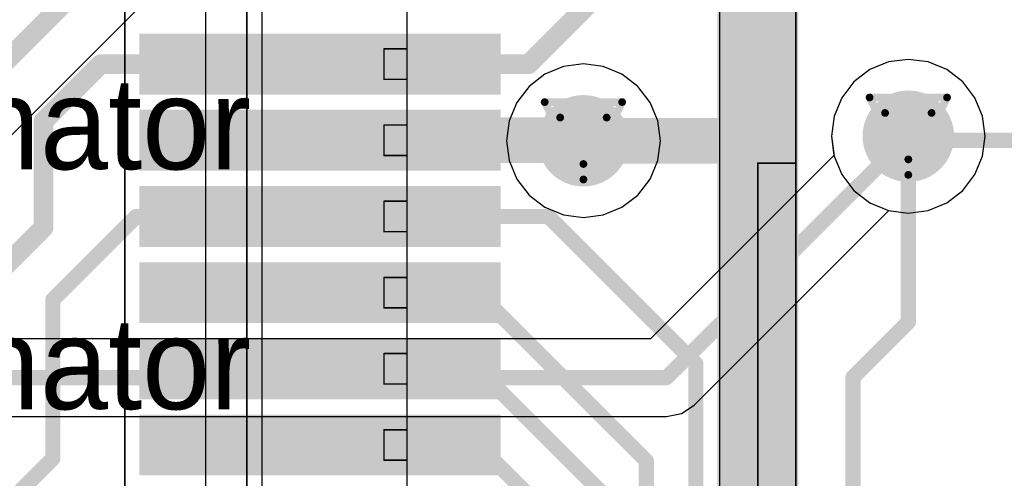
# Model space of a CAD drawing. Header units: millimetres. Extents: x 138 to 555, y 26 to 334.
# Tile 562 of 656: x 289.98 to 296.44, y 216.54 to 219.55. Entities that reach past the tile are written whole.
import ezdxf

# ---------------------------------------------------------------- set-up
doc = ezdxf.new("R2010")
doc.units = ezdxf.units.MM
for name, color, linetype in [('BottomLayer', 5, 'Continuous'), ('DrillDrawing', 1, 'Continuous'), ('Mechanical20', 56, 'Continuous'), ('Mechanical27', 56, 'Continuous'), ('MidLayer1', 16, 'Continuous'), ('MidLayer2', 76, 'Continuous'), ('MidLayer3', 90, 'Continuous'), ('MidLayer4', 156, 'Continuous'), ('MultiLayer', 9, 'Continuous'), ('TopLayer', 1, 'Continuous'), ('TopPaste', 8, 'Continuous'), ('TopSolder', 216, 'Continuous'), ('ViaHoleLayer', 16, 'Continuous')]:
    doc.layers.add(name, color=color, linetype=linetype)

# ---------------------------------------------------------------- blocks, each defined once
blk = doc.blocks.new('CON_SAMTEC_QSH_060_01_L_D_A_944')
at = {"layer": 'Mechanical20', "const_width": 0.01}
blk.add_lwpolyline([(20.85, -4.15), (-20.85, -4.15)], dxfattribs=at)
at = {"layer": 'Mechanical27', "const_width": 0.01}
for points in [[(18, 0.25), (2, 0.25)], [(9.2, 0.25), (6.9, 0.25)], [(6.9, 0), (6.9, 0.25)], [(9.2, 0), (6.9, 0)], [(18, -0.25), (2, -0.25)], [(18, -2.3), (2, -2.3)], [(6.35, -2.3), (6.15, -2.3)], [(6.15, -2.45), (6.15, -2.3)], [(6.35, -2.45), (6.35, -2.3)], [(6.85, -2.3), (6.65, -2.3)], [(6.65, -2.45), (6.65, -2.3)], [(6.85, -2.45), (6.85, -2.3)], [(7.35, -2.3), (7.15, -2.3)], [(7.15, -2.45), (7.15, -2.3)], [(7.35, -2.45), (7.35, -2.3)], [(7.85, -2.3), (7.65, -2.3)], [(7.65, -2.45), (7.65, -2.3)], [(7.85, -2.45), (7.85, -2.3)], [(8.35, -2.3), (8.15, -2.3)], [(8.15, -2.45), (8.15, -2.3)], [(8.35, -2.45), (8.35, -2.3)], [(8.85, -2.3), (8.65, -2.3)], [(8.65, -2.45), (8.65, -2.3)], [(8.85, -2.45), (8.85, -2.3)], [(6.35, -2.45), (6.15, -2.45)], [(6.85, -2.45), (6.65, -2.45)], [(7.35, -2.45), (7.15, -2.45)], [(7.85, -2.45), (7.65, -2.45)], [(8.35, -2.45), (8.15, -2.45)], [(8.85, -2.45), (8.65, -2.45)], [(20.35, -3.25), (-20.35, -3.25)], [(20.45, -3.35), (-20.45, -3.35)], [(20.635, -3.62), (-20.635, -3.62)]]:
    blk.add_lwpolyline(points, dxfattribs=at)
at = {"layer": 'Mechanical27', "const_width": 0.005}
for points in [[(6.8975, 0.25, 1), (6.9025, 0.25, 1)], [(6.8975, 0.25, 1), (6.9025, 0.25, 1)], [(6.8975, 0, 1), (6.9025, 0, 1)], [(6.8975, 0, 1), (6.9025, 0, 1)], [(6.1475, -2.3, 1), (6.1525, -2.3, 1)], [(6.1475, -2.3, 1), (6.1525, -2.3, 1)], [(6.3475, -2.3, 1), (6.3525, -2.3, 1)], [(6.3475, -2.3, 1), (6.3525, -2.3, 1)], [(6.6475, -2.3, 1), (6.6525, -2.3, 1)], [(6.6475, -2.3, 1), (6.6525, -2.3, 1)], [(6.8475, -2.3, 1), (6.8525, -2.3, 1)], [(6.8475, -2.3, 1), (6.8525, -2.3, 1)], [(7.1475, -2.3, 1), (7.1525, -2.3, 1)], [(7.1475, -2.3, 1), (7.1525, -2.3, 1)], [(7.3475, -2.3, 1), (7.3525, -2.3, 1)], [(7.3475, -2.3, 1), (7.3525, -2.3, 1)], [(7.6475, -2.3, 1), (7.6525, -2.3, 1)], [(7.6475, -2.3, 1), (7.6525, -2.3, 1)], [(7.8475, -2.3, 1), (7.8525, -2.3, 1)], [(7.8475, -2.3, 1), (7.8525, -2.3, 1)], [(8.1475, -2.3, 1), (8.1525, -2.3, 1)], [(8.1475, -2.3, 1), (8.1525, -2.3, 1)], [(8.3475, -2.3, 1), (8.3525, -2.3, 1)], [(8.3475, -2.3, 1), (8.3525, -2.3, 1)], [(8.6475, -2.3, 1), (8.6525, -2.3, 1)], [(8.6475, -2.3, 1), (8.6525, -2.3, 1)], [(8.8475, -2.3, 1), (8.8525, -2.3, 1)], [(8.8475, -2.3, 1), (8.8525, -2.3, 1)], [(6.1475, -2.45, 1), (6.1525, -2.45, 1)], [(6.1475, -2.45, 1), (6.1525, -2.45, 1)], [(6.3475, -2.45, 1), (6.3525, -2.45, 1)], [(6.3475, -2.45, 1), (6.3525, -2.45, 1)], [(6.6475, -2.45, 1), (6.6525, -2.45, 1)], [(6.6475, -2.45, 1), (6.6525, -2.45, 1)], [(6.8475, -2.45, 1), (6.8525, -2.45, 1)], [(6.8475, -2.45, 1), (6.8525, -2.45, 1)], [(7.1475, -2.45, 1), (7.1525, -2.45, 1)], [(7.1475, -2.45, 1), (7.1525, -2.45, 1)], [(7.3475, -2.45, 1), (7.3525, -2.45, 1)], [(7.3475, -2.45, 1), (7.3525, -2.45, 1)], [(7.6475, -2.45, 1), (7.6525, -2.45, 1)], [(7.6475, -2.45, 1), (7.6525, -2.45, 1)], [(7.8475, -2.45, 1), (7.8525, -2.45, 1)], [(7.8475, -2.45, 1), (7.8525, -2.45, 1)], [(8.1475, -2.45, 1), (8.1525, -2.45, 1)], [(8.1475, -2.45, 1), (8.1525, -2.45, 1)], [(8.3475, -2.45, 1), (8.3525, -2.45, 1)], [(8.3475, -2.45, 1), (8.3525, -2.45, 1)], [(8.6475, -2.45, 1), (8.6525, -2.45, 1)], [(8.6475, -2.45, 1), (8.6525, -2.45, 1)], [(8.8475, -2.45, 1), (8.8525, -2.45, 1)], [(8.8475, -2.45, 1), (8.8525, -2.45, 1)]]:
    blk.add_lwpolyline(points, format="xyb", close=True, dxfattribs=at)
at = {"layer": 'TopLayer'}
for points in [[(4.475, -0.215), (9.175, -0.215), (4.475, 0.215), (9.175, 0.215)], [(6.4, -4.005), (6.4, -1.735), (6.1, -4.005), (6.1, -1.735)], [(6.9, -4.005), (6.9, -1.735), (6.6, -4.005), (6.6, -1.735)], [(7.4, -4.005), (7.4, -1.735), (7.1, -4.005), (7.1, -1.735)], [(7.9, -4.005), (7.9, -1.735), (7.6, -4.005), (7.6, -1.735)], [(8.4, -4.005), (8.4, -1.735), (8.1, -4.005), (8.1, -1.735)], [(8.9, -4.005), (8.9, -1.735), (8.6, -4.005), (8.6, -1.735)]]:
    blk.add_solid(points, dxfattribs=at)
at = {"layer": 'TopPaste'}
for points in [[(4.475, -0.215), (9.175, -0.215), (4.475, 0.215), (9.175, 0.215)], [(6.4, -4.005), (6.4, -1.735), (6.1, -4.005), (6.1, -1.735)], [(6.9, -4.005), (6.9, -1.735), (6.6, -4.005), (6.6, -1.735)], [(7.4, -4.005), (7.4, -1.735), (7.1, -4.005), (7.1, -1.735)], [(7.9, -4.005), (7.9, -1.735), (7.6, -4.005), (7.6, -1.735)], [(8.4, -4.005), (8.4, -1.735), (8.1, -4.005), (8.1, -1.735)], [(8.9, -4.005), (8.9, -1.735), (8.6, -4.005), (8.6, -1.735)]]:
    blk.add_solid(points, dxfattribs=at)
at = {"layer": 'TopSolder'}
for points in [[(4.425, -0.265), (9.225, -0.265), (4.425, 0.265), (9.225, 0.265)], [(6.45, -4.055), (6.45, -1.685), (6.05, -4.055), (6.05, -1.685)], [(6.95, -4.055), (6.95, -1.685), (6.55, -4.055), (6.55, -1.685)], [(7.45, -4.055), (7.45, -1.685), (7.05, -4.055), (7.05, -1.685)], [(7.95, -4.055), (7.95, -1.685), (7.55, -4.055), (7.55, -1.685)], [(8.45, -4.055), (8.45, -1.685), (8.05, -4.055), (8.05, -1.685)], [(8.95, -4.055), (8.95, -1.685), (8.55, -4.055), (8.55, -1.685)]]:
    blk.add_solid(points, dxfattribs=at)

msp = doc.modelspace()

# ---------------------------------------------------------------- linework, layer by layer
at = {"layer": 'BottomLayer'}
for p, q in [((289.7267, 218.5914), (293.6299, 222.4946)), ((295.8076, 219.2887), (295.6771, 219.2715)), ((295.9381, 219.2715), (295.8076, 219.2887)), ((295.6771, 219.2715), (295.5554, 219.2211)), ((296.0597, 219.2211), (295.9381, 219.2715)), ((295.5554, 219.2211), (295.451, 219.141)), ((296.1642, 219.141), (296.0597, 219.2211)), ((295.451, 219.141), (295.3708, 219.0365)), ((296.2443, 219.0365), (296.1642, 219.141)), ((295.3708, 219.0365), (295.3205, 218.9149)), ((296.2947, 218.9149), (296.2443, 219.0365)), ((295.3205, 218.9149), (295.3033, 218.7844)), ((296.3119, 218.7844), (296.2947, 218.9149)), ((295.3033, 218.7844), (295.32, 218.6573)), ((296.2947, 218.6539), (296.3119, 218.7844)), ((295.32, 218.6573), (294.1177, 217.4549)), ((296.2443, 218.5322), (296.2947, 218.6539)), ((296.1642, 218.4278), (296.2443, 218.5322)), ((296.0597, 218.3476), (296.1642, 218.4278)), ((295.9381, 218.2973), (296.0597, 218.3476)), ((294.4035, 217.0198), (295.6805, 218.2968)), ((295.6805, 218.2968), (295.8076, 218.2801)), ((295.8076, 218.2801), (295.9381, 218.2973)), ((294.1177, 217.4549), (284.808, 217.4549)), ((294.2232, 216.9452), (294.3208, 216.9646)), ((294.3208, 216.9646), (294.4035, 217.0198)), ((284.808, 216.9452), (294.2232, 216.9452))]:
    msp.add_line(p, q, dxfattribs=at)
for points, const_width in [([(289.4664, 218.8517), (293.4774, 222.8627)], 0.13), ([(294.2232, 217.2001), (295.8076, 218.7844)], 0.1), ([(284.3733, 217.2001), (294.2232, 217.2001)], 0.1)]:
    msp.add_lwpolyline(points, dxfattribs=dict(at, const_width=const_width))
for points, const_width in [([(293.5275, 218.7542, 1), (293.8275, 218.7542, 1)], 0.3), ([(295.6576, 218.7844, 1), (295.9576, 218.7844, 1)], 0.3), ([(295.7826, 218.7844, 1), (295.8326, 218.7844, 1)], 0.05), ([(294.1982, 217.2001, 1), (294.2482, 217.2001, 1)], 0.05), ([(294.1982, 217.2001, 1), (294.2482, 217.2001, 1)], 0.05)]:
    msp.add_lwpolyline(points, format="xyb", close=True, dxfattribs=dict(at, const_width=const_width))
at = {"layer": 'DrillDrawing', "const_width": 0.0508}
for points in [[(293.4235, 219.0082), (293.9315, 219.0082)], [(293.4235, 219.0082), (293.6775, 218.5002)], [(293.6775, 218.5002), (293.9315, 219.0082)], [(295.5536, 219.0384), (296.0616, 219.0384)], [(295.5536, 219.0384), (295.8076, 218.5304)], [(295.8076, 218.5304), (296.0616, 219.0384)], [(293.5251, 218.9066), (293.8299, 218.9066)], [(293.5251, 218.9066), (293.6775, 218.6018)], [(293.6775, 218.6018), (293.8299, 218.9066)], [(295.6552, 218.9368), (295.96, 218.9368)], [(295.6552, 218.9368), (295.8076, 218.632)], [(295.8076, 218.632), (295.96, 218.9368)]]:
    msp.add_lwpolyline(points, dxfattribs=at)
at = {"layer": 'DrillDrawing', "const_width": 0.0254}
for points in [[(293.4108, 219.0082, 1), (293.4362, 219.0082, 1)], [(293.4108, 219.0082, 1), (293.4362, 219.0082, 1)], [(293.9188, 219.0082, 1), (293.9442, 219.0082, 1)], [(293.9188, 219.0082, 1), (293.9442, 219.0082, 1)], [(295.5409, 219.0384, 1), (295.5663, 219.0384, 1)], [(295.5409, 219.0384, 1), (295.5663, 219.0384, 1)], [(296.0489, 219.0384, 1), (296.0743, 219.0384, 1)], [(296.0489, 219.0384, 1), (296.0743, 219.0384, 1)], [(293.5124, 218.9066, 1), (293.5378, 218.9066, 1)], [(293.5124, 218.9066, 1), (293.5378, 218.9066, 1)], [(293.8172, 218.9066, 1), (293.8426, 218.9066, 1)], [(293.8172, 218.9066, 1), (293.8426, 218.9066, 1)], [(295.6425, 218.9368, 1), (295.6679, 218.9368, 1)], [(295.6425, 218.9368, 1), (295.6679, 218.9368, 1)], [(295.9473, 218.9368, 1), (295.9727, 218.9368, 1)], [(295.9473, 218.9368, 1), (295.9727, 218.9368, 1)], [(295.7949, 218.632, 1), (295.8203, 218.632, 1)], [(295.7949, 218.632, 1), (295.8203, 218.632, 1)], [(293.6648, 218.6018, 1), (293.6902, 218.6018, 1)], [(293.6648, 218.6018, 1), (293.6902, 218.6018, 1)], [(293.6648, 218.5002, 1), (293.6902, 218.5002, 1)], [(293.6648, 218.5002, 1), (293.6902, 218.5002, 1)], [(295.7949, 218.5304, 1), (295.8203, 218.5304, 1)], [(295.7949, 218.5304, 1), (295.8203, 218.5304, 1)]]:
    msp.add_lwpolyline(points, format="xyb", close=True, dxfattribs=at)
at = {"layer": 'MidLayer1'}
for p, q in [((295.8076, 219.2887), (295.6771, 219.2715)), ((295.9381, 219.2715), (295.8076, 219.2887)), ((293.547, 219.2413), (293.4253, 219.1909)), ((293.6775, 219.2585), (293.547, 219.2413)), ((293.808, 219.2413), (293.6775, 219.2585)), ((293.9296, 219.1909), (293.808, 219.2413)), ((295.6771, 219.2715), (295.5554, 219.2211)), ((296.0597, 219.2211), (295.9381, 219.2715)), ((293.4253, 219.1909), (293.3209, 219.1108)), ((294.0341, 219.1108), (293.9296, 219.1909)), ((295.5554, 219.2211), (295.451, 219.141)), ((296.1642, 219.141), (296.0597, 219.2211)), ((293.3209, 219.1108), (293.2407, 219.0063)), ((294.1142, 219.0063), (294.0341, 219.1108)), ((295.451, 219.141), (295.3708, 219.0365)), ((296.2443, 219.0365), (296.1642, 219.141)), ((295.3708, 219.0365), (295.3205, 218.9149)), ((296.2947, 218.9149), (296.2443, 219.0365)), ((293.2407, 219.0063), (293.1904, 218.8847)), ((294.1646, 218.8847), (294.1142, 219.0063)), ((295.3205, 218.9149), (295.3033, 218.7844)), ((296.3119, 218.7844), (296.2947, 218.9149)), ((293.1904, 218.8847), (293.1732, 218.7542)), ((294.1818, 218.7542), (294.1646, 218.8847)), ((295.3033, 218.7844), (295.3205, 218.6539)), ((296.2947, 218.6539), (296.3119, 218.7844)), ((293.1732, 218.7542), (293.1904, 218.6237)), ((294.1646, 218.6237), (294.1818, 218.7542)), ((295.3205, 218.6539), (295.3708, 218.5322)), ((296.2443, 218.5322), (296.2947, 218.6539)), ((293.1904, 218.6237), (293.2407, 218.502)), ((294.1142, 218.502), (294.1646, 218.6237)), ((295.3708, 218.5322), (295.451, 218.4278)), ((296.1642, 218.4278), (296.2443, 218.5322)), ((293.2407, 218.502), (293.3209, 218.3976)), ((294.0341, 218.3976), (294.1142, 218.502)), ((293.3209, 218.3976), (293.4253, 218.3174)), ((293.9296, 218.3174), (294.0341, 218.3976)), ((295.451, 218.4278), (295.5554, 218.3476)), ((296.0597, 218.3476), (296.1642, 218.4278)), ((295.5554, 218.3476), (295.6771, 218.2973)), ((295.9381, 218.2973), (296.0597, 218.3476)), ((293.4253, 218.3174), (293.547, 218.2671)), ((293.547, 218.2671), (293.6775, 218.2499)), ((293.6775, 218.2499), (293.808, 218.2671)), ((293.808, 218.2671), (293.9296, 218.3174)), ((295.6771, 218.2973), (295.8076, 218.2801)), ((295.8076, 218.2801), (295.9381, 218.2973))]:
    msp.add_line(p, q, dxfattribs=at)
at = {"layer": 'MidLayer1', "const_width": 0.3}
for points in [[(293.5275, 218.7542, 1), (293.8275, 218.7542, 1)], [(295.6576, 218.7844, 1), (295.9576, 218.7844, 1)]]:
    msp.add_lwpolyline(points, format="xyb", close=True, dxfattribs=at)
at = {"layer": 'MidLayer2'}
for p, q in [((295.8076, 219.2887), (295.6771, 219.2715)), ((295.9381, 219.2715), (295.8076, 219.2887)), ((295.6771, 219.2715), (295.5554, 219.2211)), ((296.0597, 219.2211), (295.9381, 219.2715)), ((295.5554, 219.2211), (295.451, 219.141)), ((296.1642, 219.141), (296.0597, 219.2211)), ((295.451, 219.141), (295.3708, 219.0365)), ((296.2443, 219.0365), (296.1642, 219.141)), ((295.3708, 219.0365), (295.3205, 218.9149)), ((296.2947, 218.9149), (296.2443, 219.0365)), ((295.3205, 218.9149), (295.3033, 218.7844)), ((296.3119, 218.7844), (296.2947, 218.9149)), ((295.3033, 218.7844), (295.3205, 218.6539)), ((296.2947, 218.6539), (296.3119, 218.7844)), ((295.3205, 218.6539), (295.3708, 218.5322)), ((296.2443, 218.5322), (296.2947, 218.6539)), ((295.3708, 218.5322), (295.451, 218.4278)), ((296.1642, 218.4278), (296.2443, 218.5322)), ((295.451, 218.4278), (295.5554, 218.3476)), ((296.0597, 218.3476), (296.1642, 218.4278)), ((295.5554, 218.3476), (295.6771, 218.2973)), ((295.9381, 218.2973), (296.0597, 218.3476)), ((295.6771, 218.2973), (295.8076, 218.2801)), ((295.8076, 218.2801), (295.9381, 218.2973))]:
    msp.add_line(p, q, dxfattribs=at)
at = {"layer": 'MidLayer2', "const_width": 0.3}
for points in [[(293.5275, 218.7542, 1), (293.8275, 218.7542, 1)], [(295.6576, 218.7844, 1), (295.9576, 218.7844, 1)]]:
    msp.add_lwpolyline(points, format="xyb", close=True, dxfattribs=at)
at = {"layer": 'MidLayer3'}
for p, q in [((295.8076, 219.2887), (295.6771, 219.2715)), ((295.9381, 219.2715), (295.8076, 219.2887)), ((295.6771, 219.2715), (295.5554, 219.2211)), ((296.0597, 219.2211), (295.9381, 219.2715)), ((295.5554, 219.2211), (295.451, 219.141)), ((296.1642, 219.141), (296.0597, 219.2211)), ((295.451, 219.141), (295.3708, 219.0365)), ((296.2443, 219.0365), (296.1642, 219.141)), ((295.3708, 219.0365), (295.3205, 218.9149)), ((296.2947, 218.9149), (296.2443, 219.0365)), ((295.3205, 218.9149), (295.3033, 218.7844)), ((296.3119, 218.7844), (296.2947, 218.9149)), ((295.3033, 218.7844), (295.3205, 218.6539)), ((296.2947, 218.6539), (296.3119, 218.7844)), ((295.3205, 218.6539), (295.3708, 218.5322)), ((296.2443, 218.5322), (296.2947, 218.6539)), ((295.3708, 218.5322), (295.451, 218.4278)), ((296.1642, 218.4278), (296.2443, 218.5322)), ((295.451, 218.4278), (295.5554, 218.3476)), ((296.0597, 218.3476), (296.1642, 218.4278)), ((295.5554, 218.3476), (295.6771, 218.2973)), ((295.9381, 218.2973), (296.0597, 218.3476)), ((295.6771, 218.2973), (295.8076, 218.2801)), ((295.8076, 218.2801), (295.9381, 218.2973))]:
    msp.add_line(p, q, dxfattribs=at)
at = {"layer": 'MidLayer3', "const_width": 0.3}
for points in [[(293.5275, 218.7542, 1), (293.8275, 218.7542, 1)], [(295.6576, 218.7844, 1), (295.9576, 218.7844, 1)]]:
    msp.add_lwpolyline(points, format="xyb", close=True, dxfattribs=at)
at = {"layer": 'MidLayer4'}
for p, q in [((295.8076, 219.2887), (295.6771, 219.2715)), ((295.9381, 219.2715), (295.8076, 219.2887)), ((293.547, 219.2413), (293.4253, 219.1909)), ((293.6775, 219.2585), (293.547, 219.2413)), ((293.808, 219.2413), (293.6775, 219.2585)), ((293.9296, 219.1909), (293.808, 219.2413)), ((295.6771, 219.2715), (295.5554, 219.2211)), ((296.0597, 219.2211), (295.9381, 219.2715)), ((293.4253, 219.1909), (293.3209, 219.1108)), ((294.0341, 219.1108), (293.9296, 219.1909)), ((295.5554, 219.2211), (295.451, 219.141)), ((296.1642, 219.141), (296.0597, 219.2211)), ((293.3209, 219.1108), (293.2407, 219.0063)), ((294.1142, 219.0063), (294.0341, 219.1108)), ((295.451, 219.141), (295.3708, 219.0365)), ((296.2443, 219.0365), (296.1642, 219.141)), ((295.3708, 219.0365), (295.3205, 218.9149)), ((296.2947, 218.9149), (296.2443, 219.0365)), ((293.2407, 219.0063), (293.1904, 218.8847)), ((294.1646, 218.8847), (294.1142, 219.0063)), ((295.3205, 218.9149), (295.3033, 218.7844)), ((296.3119, 218.7844), (296.2947, 218.9149)), ((293.1904, 218.8847), (293.1732, 218.7542)), ((294.1818, 218.7542), (294.1646, 218.8847)), ((295.3033, 218.7844), (295.3205, 218.6539)), ((296.2947, 218.6539), (296.3119, 218.7844)), ((293.1732, 218.7542), (293.1904, 218.6237)), ((294.1646, 218.6237), (294.1818, 218.7542)), ((295.3205, 218.6539), (295.3708, 218.5322)), ((296.2443, 218.5322), (296.2947, 218.6539)), ((293.1904, 218.6237), (293.2407, 218.502)), ((294.1142, 218.502), (294.1646, 218.6237)), ((295.3708, 218.5322), (295.451, 218.4278)), ((296.1642, 218.4278), (296.2443, 218.5322)), ((293.2407, 218.502), (293.3209, 218.3976)), ((294.0341, 218.3976), (294.1142, 218.502)), ((293.3209, 218.3976), (293.4253, 218.3174)), ((293.9296, 218.3174), (294.0341, 218.3976)), ((295.451, 218.4278), (295.5554, 218.3476)), ((296.0597, 218.3476), (296.1642, 218.4278)), ((295.5554, 218.3476), (295.6771, 218.2973)), ((295.9381, 218.2973), (296.0597, 218.3476)), ((293.4253, 218.3174), (293.547, 218.2671)), ((293.547, 218.2671), (293.6775, 218.2499)), ((293.6775, 218.2499), (293.808, 218.2671)), ((293.808, 218.2671), (293.9296, 218.3174)), ((295.6771, 218.2973), (295.8076, 218.2801)), ((295.8076, 218.2801), (295.9381, 218.2973))]:
    msp.add_line(p, q, dxfattribs=at)
at = {"layer": 'MidLayer4', "const_width": 0.3}
for points in [[(293.5275, 218.7542, 1), (293.8275, 218.7542, 1)], [(295.6576, 218.7844, 1), (295.9576, 218.7844, 1)]]:
    msp.add_lwpolyline(points, format="xyb", close=True, dxfattribs=at)
at = {"layer": 'MultiLayer', "const_width": 0.3}
for points in [[(293.5275, 218.7542, 1), (293.8275, 218.7542, 1)], [(295.6576, 218.7844, 1), (295.9576, 218.7844, 1)]]:
    msp.add_lwpolyline(points, format="xyb", close=True, dxfattribs=at)
at = {"layer": 'TopLayer'}
for points, const_width in [([(293.3193, 219.2574), (294.3327, 220.2708)], 0.13), ([(290.1376, 218.8817), (290.5134, 219.2574)], 0.13), ([(290.5134, 219.2574), (291.9505, 219.2574)], 0.13), ([(291.9505, 219.2574), (293.3193, 219.2574)], 0.13), ([(290.1376, 218.1845), (290.1376, 218.8817)], 0.13), ([(291.9505, 218.7574), (293.6743, 218.7574)], 0.3), ([(293.6743, 218.7574), (293.6775, 218.7542)], 0.3), ([(293.6775, 218.7542), (294.7487, 218.7542)], 0.3), ([(294.7487, 218.7542), (294.8282, 218.6746)], 0.3), ([(295.8076, 218.7844), (295.8346, 218.7574)], 0.1), ([(295.8076, 217.5649), (295.8076, 218.7844)], 0.1), ([(295.8346, 218.7574), (297.6905, 218.7574)], 0.1), ([(290.1988, 217.7108), (290.7453, 218.2574)], 0.1), ([(290.7453, 218.2574), (293.4478, 218.2574)], 0.1), ([(293.4478, 218.2574), (294.4145, 217.2907)], 0.1), ([(289.2346, 217.2815), (290.1376, 218.1845)], 0.13), ([(291.9505, 217.7574), (291.9851, 217.7921)], 0.1), ([(291.9505, 217.7574), (292.9859, 217.7574)], 0.1), ([(292.9859, 217.7574), (294.0898, 216.6535)], 0.1), ([(290.1988, 216.6691), (290.1988, 217.7108)], 0.1), ([(295.4452, 217.2026), (295.8076, 217.5649)], 0.1), ([(291.9505, 217.2574), (292.9845, 217.2574)], 0.1), ([(292.9845, 217.2574), (293.8067, 216.4352)], 0.1), ([(294.4145, 216.2807), (294.4145, 217.2907)], 0.1), ([(295.4452, 215.6508), (295.4452, 217.2026)], 0.1), ([(291.9505, 216.7574), (292.9884, 216.7574)], 0.1), ([(292.9884, 216.7574), (293.4941, 216.2516)], 0.1), ([(289.744, 216.2144), (290.1988, 216.6691)], 0.1), ([(294.0898, 216.2156), (294.0898, 216.6535)], 0.1)]:
    msp.add_lwpolyline(points, dxfattribs=dict(at, const_width=const_width))
for points, const_width in [([(290.4809, 219.2574, 1), (290.5459, 219.2574, 1)], 0.065), ([(290.4809, 219.2574, 1), (290.5459, 219.2574, 1)], 0.065), ([(291.918, 219.2574, 1), (291.983, 219.2574, 1)], 0.065), ([(291.918, 219.2574, 1), (291.983, 219.2574, 1)], 0.065), ([(293.2868, 219.2574, 1), (293.3518, 219.2574, 1)], 0.065), ([(293.2868, 219.2574, 1), (293.3518, 219.2574, 1)], 0.065), ([(293.5275, 218.7542, 1), (293.8275, 218.7542, 1)], 0.3), ([(295.6576, 218.7844, 1), (295.9576, 218.7844, 1)], 0.3), ([(290.1051, 218.8817, 1), (290.1701, 218.8817, 1)], 0.065), ([(290.1051, 218.8817, 1), (290.1701, 218.8817, 1)], 0.065), ([(291.8755, 218.7574, 1), (292.0255, 218.7574, 1)], 0.15), ([(293.5993, 218.7574, 1), (293.7493, 218.7574, 1)], 0.15), ([(293.5993, 218.7574, 1), (293.7493, 218.7574, 1)], 0.15), ([(293.6025, 218.7542, 1), (293.7525, 218.7542, 1)], 0.15), ([(293.6025, 218.7542, 1), (293.7525, 218.7542, 1)], 0.15), ([(294.6737, 218.7542, 1), (294.8237, 218.7542, 1)], 0.15), ([(294.6737, 218.7542, 1), (294.8237, 218.7542, 1)], 0.15), ([(295.7826, 218.7844, 1), (295.8326, 218.7844, 1)], 0.05), ([(295.7826, 218.7844, 1), (295.8326, 218.7844, 1)], 0.05), ([(294.7532, 218.6746, 1), (294.9032, 218.6746, 1)], 0.15), ([(295.8096, 218.7574, 1), (295.8596, 218.7574, 1)], 0.05), ([(295.8096, 218.7574, 1), (295.8596, 218.7574, 1)], 0.05), ([(290.7203, 218.2574, 1), (290.7703, 218.2574, 1)], 0.05), ([(290.7203, 218.2574, 1), (290.7703, 218.2574, 1)], 0.05), ([(293.4228, 218.2574, 1), (293.4728, 218.2574, 1)], 0.05), ([(293.4228, 218.2574, 1), (293.4728, 218.2574, 1)], 0.05), ([(290.1051, 218.1845, 1), (290.1701, 218.1845, 1)], 0.065), ([(290.1051, 218.1845, 1), (290.1701, 218.1845, 1)], 0.065), ([(291.9255, 217.7574, 1), (291.9755, 217.7574, 1)], 0.05), ([(291.9255, 217.7574, 1), (291.9755, 217.7574, 1)], 0.05), ([(291.9601, 217.7921, 1), (292.0101, 217.7921, 1)], 0.05), ([(292.9609, 217.7574, 1), (293.0109, 217.7574, 1)], 0.05), ([(292.9609, 217.7574, 1), (293.0109, 217.7574, 1)], 0.05), ([(290.1738, 217.7108, 1), (290.2238, 217.7108, 1)], 0.05), ([(290.1738, 217.7108, 1), (290.2238, 217.7108, 1)], 0.05), ([(295.7826, 217.5649, 1), (295.8326, 217.5649, 1)], 0.05), ([(295.7826, 217.5649, 1), (295.8326, 217.5649, 1)], 0.05), ([(291.9255, 217.2574, 1), (291.9755, 217.2574, 1)], 0.05), ([(292.9595, 217.2574, 1), (293.0095, 217.2574, 1)], 0.05), ([(292.9595, 217.2574, 1), (293.0095, 217.2574, 1)], 0.05), ([(294.3895, 217.2907, 1), (294.4395, 217.2907, 1)], 0.05), ([(294.3895, 217.2907, 1), (294.4395, 217.2907, 1)], 0.05), ([(295.4202, 217.2026, 1), (295.4702, 217.2026, 1)], 0.05), ([(295.4202, 217.2026, 1), (295.4702, 217.2026, 1)], 0.05), ([(291.9255, 216.7574, 1), (291.9755, 216.7574, 1)], 0.05), ([(292.9634, 216.7574, 1), (293.0134, 216.7574, 1)], 0.05), ([(292.9634, 216.7574, 1), (293.0134, 216.7574, 1)], 0.05), ([(290.1738, 216.6691, 1), (290.2238, 216.6691, 1)], 0.05), ([(290.1738, 216.6691, 1), (290.2238, 216.6691, 1)], 0.05), ([(294.0648, 216.6535, 1), (294.1148, 216.6535, 1)], 0.05), ([(294.0648, 216.6535, 1), (294.1148, 216.6535, 1)], 0.05)]:
    msp.add_lwpolyline(points, format="xyb", close=True, dxfattribs=dict(at, const_width=const_width))
at = {"layer": 'ViaHoleLayer', "const_width": 0.15}
for points in [[(293.6025, 218.7542, 1), (293.7525, 218.7542, 1)], [(295.7326, 218.7844, 1), (295.8826, 218.7844, 1)]]:
    msp.add_lwpolyline(points, format="xyb", close=True, dxfattribs=at)

# ---------------------------------------------------------------- block references
at = {"rotation": 270}
msp.add_blockref('CON_SAMTEC_QSH_060_01_L_D_A_944', (294.8205, 225.5074), dxfattribs=at)

# ---------------------------------------------------------------- texts
at = {"layer": 'Mechanical27'}
for p in [(287.528, 218.567), (287.528, 216.9922)]:
    msp.add_text('.designator', height=0.599999, dxfattribs=at).set_placement(p)

doc.saveas('drawing.dxf')
